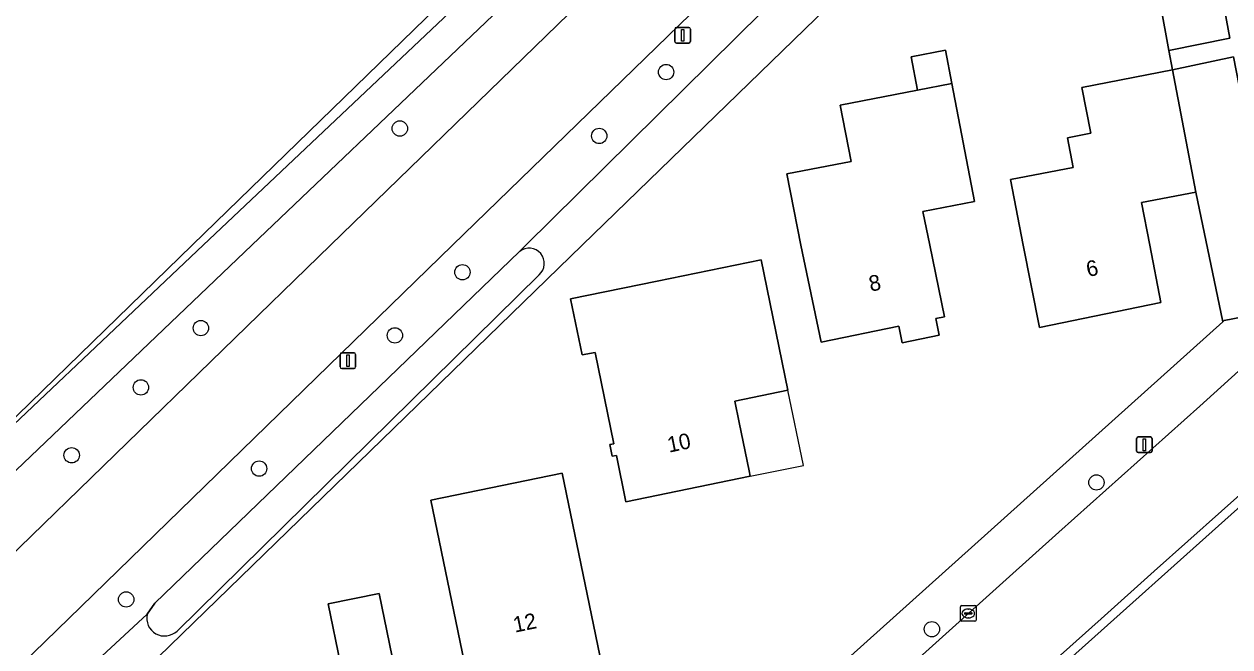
# Model space of a CAD drawing. Extents: x 157648 to 158502, y 379212 to 380938.
# Drawn here: x 158278.5 to 158355.4, y 380474.4 to 380514.1 of the extents above; entities that cross this region are included whole.
import ezdxf

# ---------------------------------------------------------------- set-up
doc = ezdxf.new("R2010")
doc.units = 0
for name, color, linetype in [('IMGEO_Boom', 7, 'Continuous'), ('IMGEO_Erf', 7, 'Continuous'), ('IMGEO_Groenvoorziening', 7, 'Continuous'), ('IMGEO_Kolk', 7, 'Continuous'), ('IMGEO_Lichtmast', 7, 'Continuous'), ('IMGEO_Pand', 7, 'Continuous'), ('IMGEO_Pand_nummerreeks', 7, 'Continuous'), ('IMGEO_Pand_overbouw', 7, 'Continuous'), ('IMGEO_Rijbaan_lokaal_gesloten', 7, 'Continuous'), ('IMGEO_Rijbaan_lokaal_open', 7, 'Continuous'), ('IMGEO_Voetpad_open', 7, 'Continuous'), ('IMGEO_Waterloop', 7, 'Continuous')]:
    doc.layers.add(name, color=color, linetype=linetype)

msp = doc.modelspace()

# ---------------------------------------------------------------- linework, layer by layer
at = {"layer": 'IMGEO_Boom'}
for centre in [(158319.43, 380511.051), (158302.458, 380507.451), (158315.166, 380506.974), (158306.446, 380498.283), (158289.776, 380494.723), (158302.143, 380494.257), (158285.954, 380490.941), (158281.54, 380486.61), (158293.49, 380485.76), (158346.859, 380484.877), (158285.014, 380477.417), (158336.371, 380475.521)]:
    msp.add_circle(centre, 0.489, dxfattribs=at)
at = {"layer": 'IMGEO_Erf'}
for points in [[(158319.496, 380558.936), (158263.701, 380524.634), (158257.585, 380520.788), (158257.469, 380520.719), (158257.353, 380520.65), (158261.062, 380505.621), (158262.697, 380504.321), (158264.187, 380502.857), (158265.516, 380501.245), (158266.367, 380500), (158267.425, 380498.089), (158268.197, 380496.241), (158268.772, 380494.324), (158269.143, 380492.356), (158269.406, 380490.783), (158269.906, 380488.917), (158270.597, 380487.114), (158271.474, 380485.392), (158272.525, 380483.772), (158289.215, 380500), (158329.422, 380539.101), (158325.742, 380554.195), (158320.483, 380559.775)], [(158343.154, 380528.231), (158314.078, 380500), (158287.061, 380473.748), (158290.289, 380468.019), (158292.901, 380461.983), (158293.548, 380460.157), (158297.957, 380448.38), (158299.09, 380445.455), (158299.464, 380444.4), (158299.946, 380443.389), (158300.531, 380442.435), (158301.507, 380441.214), (158303.311, 380444.229)], [(158354.917, 380495.131), (158353.2, 380503.398), (158349.721, 380502.728), (158350.257, 380500), (158350.971, 380496.361), (158343.222, 380494.765), (158342.196, 380500), (158341.375, 380504.19), (158345.381, 380504.962), (158345.016, 380506.859), (158346.5, 380507.145), (158345.935, 380510.075), (158351.7, 380511.185), (158351.473, 380512.429), (158349.828, 380521.424)], [(158316.229, 380460.36), (158354.917, 380495.131)], [(158359.49, 380486.443), (158322.721, 380453.552)]]:
    msp.add_lwpolyline(points, dxfattribs=at)
for points in [[(158334.482, 380493.791), (158334.266, 380494.839), (158329.306, 380493.818), (158328.008, 380500), (158327.129, 380504.562), (158331.219, 380505.35), (158330.527, 380508.946), (158335.455, 380509.895), (158335.047, 380512.016), (158337.23, 380512.436), (158337.638, 380510.316), (158339.088, 380502.786), (158335.8, 380502.152), (158336.241, 380500), (158337.175, 380495.438), (158336.627, 380495.325), (158336.842, 380494.277)], [(158324.797, 380485.27), (158316.872, 380483.639), (158316.261, 380486.607), (158315.988, 380486.551), (158315.835, 380487.296), (158316.108, 380487.352), (158314.913, 380493.159), (158314.074, 380493.019), (158313.34, 380496.584), (158318.859, 380497.72), (158325.485, 380499.084), (158327.198, 380490.763), (158323.815, 380490.065), (158324.095, 380488.699), (158324.725, 380485.617)], [(158315.208, 380473.841), (158306.836, 380472.118), (158304.441, 380483.755), (158312.813, 380485.478)], [(158307.009, 380464.044), (158304.035, 380463.432), (158303.916, 380464.01), (158295.548, 380462.288), (158294.538, 380467.194), (158293.493, 380466.979), (158292.452, 380472.039), (158298.676, 380473.32), (158297.892, 380477.133), (158301.139, 380477.801), (158303.293, 380467.335), (158306.208, 380467.935)]]:
    msp.add_lwpolyline(points, close=True, dxfattribs=at)
at = {"layer": 'IMGEO_Groenvoorziening'}
for points in [[(158334.137, 380543.912), (158329.422, 380539.101), (158289.215, 380500), (158272.525, 380483.772), (158271.474, 380485.392), (158270.597, 380487.114), (158269.906, 380488.917), (158269.406, 380490.783), (158269.143, 380492.356), (158268.772, 380494.324), (158268.197, 380496.241), (158267.425, 380498.089), (158266.367, 380500), (158265.516, 380501.245), (158264.187, 380502.857), (158262.697, 380504.321), (158261.062, 380505.621), (158257.353, 380520.65)], [(158272.577, 380483.594), (158289.923, 380500), (158330.921, 380538.776)], [(158351.008, 380525.41), (158343.973, 380533.099), (158310.494, 380500), (158310.095, 380499.607)], [(158293.548, 380460.157), (158292.901, 380461.983), (158290.289, 380468.019), (158287.061, 380473.748), (158314.078, 380500), (158343.154, 380528.231), (158346.995, 380524.313), (158347.095, 380524.412), (158348.946, 380522.548), (158348.835, 380522.437), (158349.828, 380521.424), (158351.473, 380512.429), (158355.362, 380513.201), (158354.544, 380517.592)], [(158311.339, 380498.124), (158288.257, 380475.406)], [(158286.353, 380476.479), (158284.909, 380475.143), (158280.589, 380471.146)]]:
    msp.add_lwpolyline(points, dxfattribs=at)
for points in [[(158332.358, 380537.527), (158293.02, 380500), (158274.224, 380482.069), (158273.465, 380481.728), (158270.73, 380478.676), (158272.883, 380475.555), (158277.441, 380479.984), (158298.039, 380500), (158339.285, 380540.082), (158336.691, 380542), (158332.462, 380538.012)], [(158343.973, 380533.099), (158342.036, 380535.216), (158341.944, 380535.126), (158305.818, 380500), (158282.116, 380476.953), (158279.097, 380474.018), (158278.68, 380473.614), (158280.362, 380471.441), (158280.476, 380471.294), (158280.589, 380471.146), (158284.909, 380475.143), (158286.353, 380476.479), (158286.849, 380477.187), (158310.095, 380499.607), (158310.494, 380500)], [(158355.591, 380512.02), (158351.7, 380511.185), (158353.2, 380503.398), (158354.917, 380495.131), (158355.005, 380495.209), (158358.744, 380495.92)]]:
    msp.add_lwpolyline(points, close=True, dxfattribs=at)
for centre, radius, start, end in [((158310.697, 380498.848), 0.968, 311.57018, 128.41237), ((158287.466, 380476.228), 1.141, 167.29075, 313.90234)]:
    msp.add_arc(centre, radius, start, end, dxfattribs=at)
at = {"layer": 'IMGEO_Kolk'}
for p, q in [((158338.189, 380476.098), (158338.189, 380476.95)), ((158338.264, 380477.024), (158339.116, 380477.024)), ((158339.19, 380476.95), (158339.19, 380476.098)), ((158338.448, 380476.518), (158338.448, 380476.53)), ((158338.886, 380476.481), (158338.488, 380476.481)), ((158338.491, 380476.567), (158338.889, 380476.567)), ((158338.7, 380476.244), (158338.675, 380476.244)), ((158338.677, 380476.804), (158338.702, 380476.804)), ((158338.932, 380476.53), (158338.932, 380476.518)), ((158339.116, 380476.024), (158338.264, 380476.024))]:
    msp.add_line(p, q, dxfattribs=at)
for points in [[(158338.189, 380476.098), (158338.189, 380476.95)], [(158338.264, 380477.024), (158339.116, 380477.024)], [(158339.19, 380476.95), (158339.19, 380476.098)], [(158339.116, 380476.024), (158338.264, 380476.024)]]:
    msp.add_lwpolyline(points, dxfattribs=at)
for centre, radius, start, end in [((158338.266, 380476.948), 0.0765, 91.55205, 178.44795), ((158338.266, 380476.948), 0.0765, 91.55205, 178.44795), ((158339.114, 380476.948), 0.0765, 1.55205, 88.44795), ((158339.114, 380476.948), 0.0765, 1.55205, 88.44795), ((158338.266, 380476.1), 0.0765, 181.55205, 268.44795), ((158338.266, 380476.1), 0.0765, 181.55205, 268.44795), ((158338.488, 380476.527), 0.0403, 85.87752, 175.75265), ((158338.485, 380476.517), 0.0366, 178.93798, 274.71019), ((158338.889, 380476.524), 0.043, 264.86636, 352.45326), ((158338.893, 380476.529), 0.0386, 1.73085, 96.63898), ((158339.114, 380476.1), 0.0765, 271.55205, 358.44795), ((158339.114, 380476.1), 0.0765, 271.55205, 358.44795)]:
    msp.add_arc(centre, radius, start, end, dxfattribs=at)
for centre, major_axis, ratio, start_param, end_param in [((158338.676, 380476.524), (-0.387, 0.002), 0.722429, 4.712389, 7.853982), ((158338.701, 380476.524), (-0.39, 0.002), 0.717154, 1.570796, 4.712389)]:
    msp.add_ellipse(centre, major_axis=major_axis, ratio=ratio, start_param=start_param, end_param=end_param, dxfattribs=at)
at = {"layer": 'IMGEO_Lichtmast'}
for p, q in [((158319.988, 380512.995), (158319.988, 380513.795)), ((158319.988, 380513.795), (158319.988, 380512.995)), ((158320.088, 380513.895), (158320.878, 380513.895)), ((158320.878, 380513.895), (158320.088, 380513.895)), ((158320.978, 380513.795), (158320.978, 380512.995)), ((158320.978, 380512.995), (158320.978, 380513.795)), ((158320.878, 380512.895), (158320.088, 380512.895)), ((158320.088, 380512.895), (158320.878, 380512.895)), ((158298.651, 380492.246), (158298.651, 380493.046)), ((158298.651, 380493.046), (158298.651, 380492.246)), ((158298.751, 380493.146), (158299.541, 380493.146)), ((158299.541, 380493.146), (158298.751, 380493.146)), ((158299.641, 380493.046), (158299.641, 380492.246)), ((158299.641, 380492.246), (158299.641, 380493.046)), ((158299.541, 380492.146), (158298.751, 380492.146)), ((158298.751, 380492.146), (158299.541, 380492.146)), ((158349.417, 380486.88), (158349.417, 380487.68)), ((158349.417, 380487.68), (158349.417, 380486.88)), ((158349.517, 380487.78), (158350.307, 380487.78)), ((158350.307, 380487.78), (158349.517, 380487.78)), ((158350.407, 380487.68), (158350.407, 380486.88)), ((158350.407, 380486.88), (158350.407, 380487.68)), ((158350.307, 380486.78), (158349.517, 380486.78)), ((158349.517, 380486.78), (158350.307, 380486.78))]:
    msp.add_line(p, q, dxfattribs=at)
for points in [[(158320.408, 380513.77), (158320.558, 380513.77), (158320.558, 380513.02), (158320.408, 380513.02), (158320.408, 380513.77)], [(158299.071, 380493.021), (158299.221, 380493.021), (158299.221, 380492.271), (158299.071, 380492.271), (158299.071, 380493.021)], [(158349.837, 380487.655), (158349.987, 380487.655), (158349.987, 380486.905), (158349.837, 380486.905), (158349.837, 380487.655)]]:
    msp.add_lwpolyline(points, dxfattribs=at)
for centre, start, end in [((158320.088, 380513.795), 90, 180), ((158320.088, 380513.795), 90, 180), ((158320.878, 380513.795), 0, 90), ((158320.878, 380513.795), 360, 90), ((158320.088, 380512.995), 180, 270), ((158320.088, 380512.995), 180, 270), ((158320.878, 380512.995), 270, 0), ((158320.878, 380512.995), 270, 0), ((158298.751, 380493.046), 90, 180), ((158298.751, 380493.046), 90, 180), ((158299.541, 380493.046), 0, 90), ((158299.541, 380493.046), 360, 90), ((158298.751, 380492.246), 180, 270), ((158298.751, 380492.246), 180, 270), ((158299.541, 380492.246), 270, 0), ((158299.541, 380492.246), 270, 0), ((158349.517, 380487.68), 90, 180), ((158349.517, 380487.68), 90, 180), ((158350.307, 380487.68), 0, 90), ((158350.307, 380487.68), 360, 90), ((158349.517, 380486.88), 180, 270), ((158349.517, 380486.88), 180, 270), ((158350.307, 380486.88), 270, 0), ((158350.307, 380486.88), 270, 0)]:
    msp.add_arc(centre, 0.1, start, end, dxfattribs=at)
at = {"layer": 'IMGEO_Pand'}
for points in [[(158335.455, 380509.895), (158337.638, 380510.316), (158337.23, 380512.436), (158335.047, 380512.016)], [(158353.2, 380503.398), (158351.7, 380511.185), (158345.935, 380510.075), (158346.5, 380507.145), (158345.016, 380506.859), (158345.381, 380504.962), (158341.375, 380504.19), (158342.196, 380500), (158343.222, 380494.765), (158350.971, 380496.361), (158350.257, 380500), (158349.721, 380502.728)], [(158335.8, 380502.152), (158339.088, 380502.786), (158337.638, 380510.316), (158335.455, 380509.895), (158330.527, 380508.946), (158331.219, 380505.35), (158327.129, 380504.562), (158328.008, 380500), (158329.306, 380493.818), (158334.266, 380494.839), (158334.482, 380493.791), (158336.842, 380494.277), (158336.627, 380495.325), (158337.175, 380495.438), (158336.241, 380500)], [(158324.797, 380485.27), (158324.725, 380485.617), (158324.095, 380488.699), (158323.815, 380490.065), (158327.198, 380490.763), (158325.485, 380499.084), (158318.859, 380497.72), (158313.34, 380496.584), (158314.074, 380493.019), (158314.913, 380493.159), (158316.108, 380487.352), (158315.835, 380487.296), (158315.988, 380486.551), (158316.261, 380486.607), (158316.872, 380483.639)], [(158306.836, 380472.118), (158315.208, 380473.841), (158312.813, 380485.478), (158304.441, 380483.755)], [(158307.009, 380464.044), (158306.208, 380467.935), (158303.293, 380467.335), (158301.139, 380477.801), (158297.892, 380477.133), (158298.676, 380473.32), (158292.452, 380472.039), (158293.493, 380466.979), (158294.538, 380467.194), (158295.548, 380462.288), (158303.916, 380464.01), (158304.035, 380463.432)]]:
    msp.add_lwpolyline(points, close=True, dxfattribs=at)
at = {"layer": 'IMGEO_Pand_overbouw'}
msp.add_lwpolyline([(158327.198, 380490.763), (158323.815, 380490.065), (158324.095, 380488.699), (158324.725, 380485.617), (158324.797, 380485.27), (158328.185, 380485.967)], close=True, dxfattribs=at)
at = {"layer": 'IMGEO_Rijbaan_lokaal_gesloten'}
for points in [[(158339.285, 380540.082), (158298.039, 380500), (158277.441, 380479.984)], [(158277.54, 380472.51), (158278.68, 380473.614), (158279.097, 380474.018), (158282.116, 380476.953), (158305.818, 380500), (158341.944, 380535.126)]]:
    msp.add_lwpolyline(points, dxfattribs=at)
at = {"layer": 'IMGEO_Rijbaan_lokaal_open'}
for points in [[(158357.527, 380493.399), (158356.81, 380492.78), (158353.442, 380489.751), (158344.47, 380481.713), (158341.103, 380478.688), (158332.553, 380471.005), (158329.173, 380467.979), (158318.397, 380458.269), (158315.491, 380455.507), (158311.559, 380450.954)], [(158335.204, 380465.495), (158338.581, 380468.517), (158347.153, 380476.187), (158350.545, 380479.214), (158359.122, 380486.871)]]:
    msp.add_lwpolyline(points, dxfattribs=at)
at = {"layer": 'IMGEO_Voetpad_open'}
for points in [[(158354.544, 380517.592), (158355.362, 380513.201), (158351.473, 380512.429), (158351.7, 380511.185), (158355.591, 380512.02), (158358.744, 380495.92), (158360.929, 380496.444), (158358.818, 380507.28), (158362.46, 380507.964), (158362.172, 380509.465), (158358.515, 380508.772), (158356.751, 380517.973)], [(158368.462, 380497.886), (158364.616, 380497.15), (158360.929, 380496.444), (158358.744, 380495.92), (158355.005, 380495.209), (158354.917, 380495.131), (158316.229, 380460.36)], [(158309.213, 380452.852), (158311.559, 380450.954), (158315.491, 380455.507), (158318.397, 380458.269), (158329.173, 380467.979), (158332.553, 380471.005), (158341.103, 380478.688), (158344.47, 380481.713), (158353.442, 380489.751), (158356.81, 380492.78), (158357.527, 380493.399)], [(158322.721, 380453.552), (158359.49, 380486.443), (158359.122, 380486.871), (158350.545, 380479.214), (158347.153, 380476.187), (158338.581, 380468.517), (158335.204, 380465.495), (158326.203, 380457.468), (158322.828, 380454.46), (158322.086, 380453.781)]]:
    msp.add_lwpolyline(points, dxfattribs=at)
at = {"layer": 'IMGEO_Waterloop'}
for points in [[(158330.921, 380538.776), (158289.923, 380500), (158272.577, 380483.594)], [(158274.224, 380482.069), (158293.02, 380500), (158332.358, 380537.527)], [(158310.095, 380499.607), (158286.849, 380477.187), (158286.353, 380476.479)], [(158288.257, 380475.406), (158311.339, 380498.124)]]:
    msp.add_lwpolyline(points, dxfattribs=at)
for centre, radius, start, end in [((158310.697, 380498.848), 0.968, 311.57018, 128.41237), ((158287.466, 380476.228), 1.141, 167.29075, 313.90234)]:
    msp.add_arc(centre, radius, start, end, dxfattribs=at)

# ---------------------------------------------------------------- texts
at = {"layer": 'IMGEO_Pand_nummerreeks'}
for s, rotation, p in [('6', 11.63677, (158346.318, 380497.975)), ('8', 11.63104, (158332.467, 380497.041)), ('10', 11.63104, (158319.615, 380486.776)), ('12', 11.62939, (158309.79, 380475.299))]:
    msp.add_text(s, height=1, rotation=rotation, dxfattribs=at).set_placement(p)

doc.saveas('drawing.dxf')
